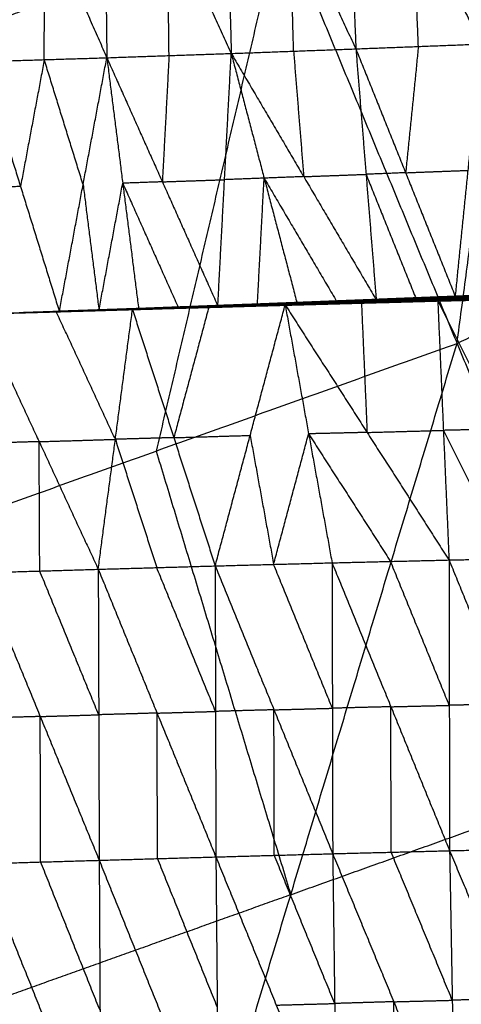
# Model space of a CAD drawing. Header units: millimetres. Extents: x -106 to 110, y -96 to 120.
# Tile 568 of 656: x 20.43 to 24.43, y -48.53 to -39.61. Entities that reach past the tile are written whole.
import ezdxf

# ---------------------------------------------------------------- set-up
doc = ezdxf.new("R2010")
doc.units = ezdxf.units.MM
doc.header["$MEASUREMENT"] = 0
doc.layers.add('Default', color=7, linetype='Continuous', true_color=0x000000)

msp = doc.modelspace()

# ---------------------------------------------------------------- linework, layer by layer
at = {"layer": 'Default'}
for points in [[(24.3935, -42.5439, 3.952), (25.0456, -37.6311, 3.9066), (25.6978, -32.7183, 3.8611)], [(18.9429, -44.4942, 3.952), (20.0735, -39.6689, 3.9066), (21.204, -34.8437, 3.8611)], [(21.204, -34.8437, 3.8611), (22.7987, -38.6938, 3.9066), (24.3935, -42.5439, 3.952)], [(22.2818, -37.3378, -2.6822), (22.315, -38.628, -2.1694), (22.3482, -39.9182, -1.6566)], [(22.2818, -37.3378, -2.6822), (22.8795, -38.6071, -2.167), (23.4771, -39.8765, -1.6519)], [(23.3749, -37.3006, -2.6815), (23.426, -38.5885, -2.1667), (23.4771, -39.8765, -1.6519)], [(23.3749, -37.3006, -2.6815), (23.9922, -38.5667, -2.1637), (24.6094, -39.8328, -1.6459)], [(20.0939, -37.4057, -2.6896), (20.6577, -38.6813, -2.1754), (21.2215, -39.9569, -1.6612)], [(21.1911, -37.3731, -2.6842), (21.2063, -38.665, -2.1727), (21.2215, -39.9569, -1.6612)], [(21.1911, -37.3731, -2.6842), (21.7696, -38.6456, -2.1704), (22.3482, -39.9182, -1.6566)], [(22.9127, -39.8973, -1.6542), (22.8961, -39.2522, -1.9106), (22.8795, -38.6071, -2.167)], [(24.0433, -39.8546, -1.6489), (24.0177, -39.2107, -1.9063), (23.9922, -38.5667, -2.1637)], [(20.0735, -39.6689, 3.9066), (21.4361, -39.1814, 3.9066), (22.7987, -38.6938, 3.9066)], [(20.6547, -39.9743, -1.6642), (20.6562, -39.3278, -1.9198), (20.6577, -38.6813, -2.1754)], [(22.7987, -38.6938, 3.9066), (22.2335, -41.1064, 3.9293), (21.6682, -43.519, 3.952)], [(21.7848, -39.9375, -1.6589), (21.7772, -39.2916, -1.9146), (21.7696, -38.6456, -2.1704)], [(23.4771, -39.8765, -1.6519), (24.0433, -39.8546, -1.6489), (24.6094, -39.8328, -1.6459)], [(24.0433, -39.8546, -1.6489), (23.9856, -40.4266, -1.1776), (23.9279, -40.9986, -0.7063)], [(24.3786, -42.1207, 0.2392), (24.494, -40.9768, -0.7033), (24.6094, -39.8328, -1.6459)], [(21.2215, -39.9569, -1.6612), (21.7848, -39.9375, -1.6589), (22.3482, -39.9182, -1.6566)], [(21.7848, -39.9375, -1.6589), (21.7545, -40.5092, -1.1887), (21.7241, -41.0809, -0.7186)], [(22.2267, -42.2049, 0.224), (22.2875, -41.0615, -0.7163), (22.3482, -39.9182, -1.6566)], [(22.3482, -39.9182, -1.6566), (22.9127, -39.8973, -1.6542), (23.4771, -39.8765, -1.6519)], [(22.3482, -39.9182, -1.6566), (22.6461, -41.0479, -0.7139), (22.944, -42.1776, 0.2287)], [(22.3482, -39.9182, -1.6566), (23.0047, -41.0338, -0.7114), (23.6613, -42.1495, 0.2338)], [(22.9127, -39.8973, -1.6542), (22.9587, -40.4656, -1.1828), (23.0047, -41.0338, -0.7114)], [(23.4771, -39.8765, -1.6519), (23.5692, -41.013, -0.709), (23.6613, -42.1495, 0.2338)], [(23.4771, -39.8765, -1.6519), (23.9279, -40.9986, -0.7063), (24.3786, -42.1207, 0.2392)], [(20.088, -39.9916, -1.6672), (20.6547, -39.9743, -1.6642), (21.2215, -39.9569, -1.6612)], [(20.088, -39.9916, -1.6672), (20.4397, -41.1236, -0.7261), (20.7914, -42.2556, 0.2149)], [(20.6547, -39.9743, -1.6642), (20.5472, -40.5489, -1.1952), (20.4397, -41.1236, -0.7261)], [(21.0064, -41.1063, -0.7232), (20.8306, -40.5403, -1.1937), (20.6547, -39.9743, -1.6642)], [(20.7914, -42.2556, 0.2149), (21.0064, -41.1063, -0.7232), (21.2215, -39.9569, -1.6612)], [(21.2215, -39.9569, -1.6612), (21.3654, -41.0939, -0.7209), (21.5093, -42.231, 0.2194)], [(21.2215, -39.9569, -1.6612), (21.7241, -41.0809, -0.7186), (22.2267, -42.2049, 0.224)], [(24.3935, -42.5439, 3.952), (27.0101, -41.3064, 3.952), (29.6267, -40.0688, 3.952)], [(23.0047, -41.0338, -0.7114), (23.287, -41.0234, -0.7102), (23.5692, -41.013, -0.709)], [(23.9279, -40.9986, -0.7063), (23.7486, -41.0058, -0.7077), (23.5692, -41.013, -0.709)], [(23.5692, -41.013, -0.709), (23.7946, -41.574, -0.2362), (24.02, -42.1351, 0.2365)], [(23.9279, -40.9986, -0.7063), (24.211, -40.9877, -0.7048), (24.494, -40.9768, -0.7033)], [(21.0064, -41.1063, -0.7232), (21.0784, -41.6748, -0.253), (21.1503, -42.2433, 0.2171)], [(21.1503, -42.2433, 0.2171), (21.2579, -41.6686, -0.2519), (21.3654, -41.0939, -0.7209)], [(21.7241, -41.0809, -0.7186), (21.5448, -41.0874, -0.7198), (21.3654, -41.0939, -0.7209)], [(21.3654, -41.0939, -0.7209), (21.6167, -41.6559, -0.2496), (21.868, -42.2179, 0.2217)], [(21.7241, -41.0809, -0.7186), (22.0058, -41.0712, -0.7174), (22.2875, -41.0615, -0.7163)], [(22.6461, -41.0479, -0.7139), (22.4668, -41.0547, -0.7151), (22.2875, -41.0615, -0.7163)], [(22.5854, -42.1913, 0.2264), (22.6157, -41.6196, -0.2438), (22.6461, -41.0479, -0.7139)], [(23.0047, -41.0338, -0.7114), (22.8254, -41.0409, -0.7126), (22.6461, -41.0479, -0.7139)], [(22.6461, -41.0479, -0.7139), (22.9744, -41.6057, -0.2413), (23.3027, -42.1636, 0.2313)], [(20.4397, -41.1236, -0.7261), (20.26, -41.1294, -0.7272), (20.0804, -41.1351, -0.7282)], [(24.295, -42.1347, 0.2195), (24.9988, -42.1108, 0.2251), (25.7026, -42.0868, 0.2307)], [(24.315, -42.1252, 0.223), (25.0218, -42.0988, 0.2287), (25.7287, -42.0724, 0.2343)], [(24.315, -42.1252, 0.223), (25.0088, -42.106, 0.2269), (25.7026, -42.0868, 0.2307)], [(24.3359, -42.1194, 0.2313), (25.046, -42.0912, 0.2375), (25.756, -42.0631, 0.2437)], [(24.3359, -42.1194, 0.2313), (25.0323, -42.0959, 0.2328), (25.7287, -42.0724, 0.2343)], [(25.0565, -42.0907, 0.2411), (24.7015, -42.1048, 0.238), (24.3464, -42.1189, 0.2349)], [(24.357, -42.1184, 0.2385), (25.0704, -42.0893, 0.2451), (25.7837, -42.0603, 0.2516)], [(24.357, -42.1184, 0.2385), (25.0565, -42.0907, 0.2411), (25.756, -42.0631, 0.2437)], [(24.357, -42.1184, 0.2385), (24.7264, -42.105, 0.2418), (25.0958, -42.0917, 0.245)], [(24.3786, -42.1207, 0.2392), (24.7372, -42.1062, 0.2421), (25.0958, -42.0917, 0.245)], [(21.487, -42.2303, 0.2061), (22.1943, -42.2043, 0.209), (22.9016, -42.1783, 0.2119)], [(21.4944, -42.2292, 0.2109), (22.2049, -42.2022, 0.215), (22.9155, -42.1753, 0.219)], [(21.4944, -42.2292, 0.2109), (22.198, -42.2038, 0.2114), (22.9016, -42.1783, 0.2119)], [(21.5018, -42.2295, 0.2161), (22.2086, -42.2024, 0.2176), (22.9155, -42.1753, 0.219)], [(21.5018, -42.2295, 0.2161), (22.2157, -42.2024, 0.221), (22.9296, -42.1754, 0.2259)], [(22.1876, -42.2071, 0.2073), (22.5412, -42.1941, 0.2088), (22.8949, -42.1811, 0.2102)], [(22.8949, -42.1811, 0.2102), (22.5446, -42.1927, 0.2096), (22.1943, -42.2043, 0.209)], [(22.198, -42.2038, 0.2114), (22.5533, -42.1903, 0.2134), (22.9085, -42.1768, 0.2154)], [(22.9085, -42.1768, 0.2154), (22.5567, -42.1895, 0.2152), (22.2049, -42.2022, 0.215)], [(22.2086, -42.2024, 0.2176), (22.5656, -42.1889, 0.22), (22.9226, -42.1753, 0.2225)], [(22.9226, -42.1753, 0.2225), (22.5691, -42.1889, 0.2217), (22.2157, -42.2024, 0.221)], [(22.2267, -42.2049, 0.224), (22.5782, -42.1901, 0.225), (22.9296, -42.1754, 0.2259)], [(22.2267, -42.2049, 0.224), (22.5854, -42.1913, 0.2264), (22.944, -42.1776, 0.2287)], [(22.5782, -42.1901, 0.225), (22.7575, -42.1833, 0.2261), (22.9368, -42.1765, 0.2273)], [(22.9368, -42.1765, 0.2273), (22.7611, -42.1839, 0.2268), (22.5854, -42.1913, 0.2264)], [(22.8366, -42.1955, 0.2274), (23.5276, -42.1767, 0.2326), (24.2187, -42.1578, 0.2378)], [(22.8406, -42.1965, 0.2262), (23.1841, -42.1866, 0.2294), (23.5276, -42.1767, 0.2326)], [(23.5316, -42.1776, 0.2314), (23.1861, -42.1871, 0.2288), (22.8406, -42.1965, 0.2262)], [(22.8445, -42.1975, 0.225), (23.5316, -42.1776, 0.2314), (24.2187, -42.1578, 0.2378)], [(22.8445, -42.1975, 0.225), (23.5374, -42.1787, 0.2313), (24.2303, -42.16, 0.2376)], [(23.542, -42.1789, 0.2281), (23.1956, -42.1882, 0.2249), (22.8491, -42.1976, 0.2218)], [(22.8537, -42.1978, 0.2185), (23.5488, -42.1785, 0.2248), (24.2439, -42.1593, 0.2311)], [(22.8537, -42.1978, 0.2185), (23.542, -42.1789, 0.2281), (24.2303, -42.16, 0.2376)], [(23.5542, -42.1771, 0.2216), (23.2067, -42.1867, 0.2184), (22.8591, -42.1963, 0.2153)], [(22.8645, -42.1949, 0.212), (23.5621, -42.1743, 0.2179), (24.2598, -42.1537, 0.2237)], [(22.8645, -42.1949, 0.212), (23.5542, -42.1771, 0.2216), (24.2439, -42.1593, 0.2311)], [(23.5679, -42.1718, 0.2162), (23.2191, -42.1821, 0.2133), (22.8702, -42.1924, 0.2104)], [(22.876, -42.1899, 0.2088), (23.5764, -42.1674, 0.2144), (24.2768, -42.1449, 0.22)], [(22.876, -42.1899, 0.2088), (23.5679, -42.1718, 0.2162), (24.2598, -42.1537, 0.2237)], [(23.5825, -42.1644, 0.2143), (23.2323, -42.1757, 0.2115), (22.8821, -42.1869, 0.2087)], [(22.8882, -42.1839, 0.2086), (23.5916, -42.1593, 0.214), (24.295, -42.1347, 0.2195)], [(22.8882, -42.1839, 0.2086), (23.5825, -42.1644, 0.2143), (24.2768, -42.1449, 0.22)], [(22.8882, -42.1839, 0.2086), (22.8949, -42.1811, 0.2102), (22.9016, -42.1783, 0.2119)], [(23.5983, -42.1565, 0.2157), (23.2466, -42.1688, 0.2129), (22.8949, -42.1811, 0.2102)], [(22.9016, -42.1783, 0.2119), (23.6083, -42.1518, 0.2174), (24.315, -42.1252, 0.223)], [(22.9016, -42.1783, 0.2119), (23.5983, -42.1565, 0.2157), (24.295, -42.1347, 0.2195)], [(22.9016, -42.1783, 0.2119), (22.9085, -42.1768, 0.2154), (22.9155, -42.1753, 0.219)], [(23.6153, -42.1502, 0.221), (23.2619, -42.1635, 0.2182), (22.9085, -42.1768, 0.2154)], [(22.9155, -42.1753, 0.219), (23.6257, -42.1473, 0.2252), (24.3359, -42.1194, 0.2313)], [(22.9155, -42.1753, 0.219), (23.6153, -42.1502, 0.221), (24.315, -42.1252, 0.223)], [(22.9155, -42.1753, 0.219), (22.9226, -42.1753, 0.2225), (22.9296, -42.1754, 0.2259)], [(23.6328, -42.1474, 0.2286), (23.2777, -42.1613, 0.2255), (22.9226, -42.1753, 0.2225)], [(22.9296, -42.1754, 0.2259), (23.6433, -42.1469, 0.2322), (24.357, -42.1184, 0.2385)], [(22.9296, -42.1754, 0.2259), (23.6328, -42.1474, 0.2286), (24.3359, -42.1194, 0.2313)], [(22.9296, -42.1754, 0.2259), (23.2955, -42.1624, 0.2299), (23.6613, -42.1495, 0.2338)], [(22.9296, -42.1754, 0.2259), (22.9368, -42.1765, 0.2273), (22.944, -42.1776, 0.2287)], [(22.9368, -42.1765, 0.2273), (23.1161, -42.1695, 0.2286), (23.2955, -42.1624, 0.2299)], [(22.944, -42.1776, 0.2287), (23.3027, -42.1636, 0.2313), (23.6613, -42.1495, 0.2338)], [(24.0092, -42.1339, 0.2362), (23.6523, -42.1482, 0.233), (23.2955, -42.1624, 0.2299)], [(23.2955, -42.1624, 0.2299), (23.2991, -42.163, 0.2306), (23.3027, -42.1636, 0.2313)], [(23.5276, -42.1767, 0.2326), (23.5531, -42.7638, -0.2316), (23.5786, -43.3508, -0.6959)], [(23.5316, -42.1776, 0.2314), (23.8781, -42.1683, 0.2346), (24.2245, -42.1589, 0.2377)], [(23.5374, -42.1787, 0.2313), (23.5345, -42.1782, 0.2314), (23.5316, -42.1776, 0.2314)], [(23.5374, -42.1787, 0.2313), (23.5397, -42.1788, 0.2297), (23.542, -42.1789, 0.2281)], [(23.542, -42.1789, 0.2281), (23.8896, -42.1693, 0.2312), (24.2371, -42.1596, 0.2344)], [(24.2371, -42.1596, 0.2344), (23.893, -42.1691, 0.2296), (23.5488, -42.1785, 0.2248)], [(23.5488, -42.1785, 0.2248), (23.5515, -42.1778, 0.2232), (23.5542, -42.1771, 0.2216)], [(23.5542, -42.1771, 0.2216), (23.903, -42.1668, 0.2245), (24.2518, -42.1565, 0.2274)], [(24.2518, -42.1565, 0.2274), (23.907, -42.1654, 0.2226), (23.5621, -42.1743, 0.2179)], [(23.5621, -42.1743, 0.2179), (23.565, -42.1731, 0.2171), (23.5679, -42.1718, 0.2162)], [(23.5679, -42.1718, 0.2162), (23.9181, -42.1606, 0.2191), (24.2683, -42.1493, 0.2219)], [(24.2683, -42.1493, 0.2219), (23.9223, -42.1584, 0.2181), (23.5764, -42.1674, 0.2144)], [(23.5764, -42.1674, 0.2144), (23.5794, -42.1659, 0.2143), (23.5825, -42.1644, 0.2143)], [(23.5825, -42.1644, 0.2143), (23.9342, -42.1521, 0.217), (24.2859, -42.1398, 0.2198)], [(24.2859, -42.1398, 0.2198), (23.9388, -42.1496, 0.2169), (23.5916, -42.1593, 0.214)], [(23.5916, -42.1593, 0.214), (23.5949, -42.1579, 0.2149), (23.5983, -42.1565, 0.2157)], [(23.5983, -42.1565, 0.2157), (23.9516, -42.1432, 0.2185), (24.305, -42.13, 0.2213)], [(24.305, -42.13, 0.2213), (23.9566, -42.1409, 0.2194), (23.6083, -42.1518, 0.2174)], [(23.6083, -42.1518, 0.2174), (23.6118, -42.151, 0.2192), (23.6153, -42.1502, 0.221)], [(23.6153, -42.1502, 0.221), (23.9703, -42.1362, 0.2241), (24.3254, -42.1223, 0.2271)], [(24.3254, -42.1223, 0.2271), (23.9756, -42.1348, 0.2262), (23.6257, -42.1473, 0.2252)], [(23.6257, -42.1473, 0.2252), (23.6292, -42.1473, 0.2269), (23.6328, -42.1474, 0.2286)], [(23.6328, -42.1474, 0.2286), (23.9896, -42.1331, 0.2318), (24.3464, -42.1189, 0.2349)], [(24.3464, -42.1189, 0.2349), (23.9949, -42.1329, 0.2336), (23.6433, -42.1469, 0.2322)], [(23.6433, -42.1469, 0.2322), (23.8262, -42.1404, 0.2342), (24.0092, -42.1339, 0.2362)], [(23.6613, -42.1495, 0.2338), (24.0092, -42.1339, 0.2362), (24.357, -42.1184, 0.2385)], [(23.6613, -42.1495, 0.2338), (24.02, -42.1351, 0.2365), (24.3786, -42.1207, 0.2392)], [(24.0092, -42.1339, 0.2362), (24.1885, -42.1267, 0.2375), (24.3678, -42.1195, 0.2389)], [(24.3678, -42.1195, 0.2389), (24.1939, -42.1273, 0.2377), (24.02, -42.1351, 0.2365)], [(24.2187, -42.1578, 0.2378), (24.911, -42.1414, 0.2437), (25.6033, -42.1249, 0.2496)], [(24.2187, -42.1578, 0.2378), (24.2245, -42.1589, 0.2377), (24.2303, -42.16, 0.2376)], [(24.2187, -42.1578, 0.2378), (24.2696, -43.332, -0.6907), (24.3206, -44.5062, -1.6191)], [(24.2187, -42.1578, 0.2378), (24.8011, -43.321, -0.6837), (25.3835, -44.4842, -1.6052)], [(24.2245, -42.1589, 0.2377), (24.5677, -42.1501, 0.2407), (24.911, -42.1414, 0.2437)], [(24.9168, -42.1425, 0.2436), (24.5707, -42.1507, 0.2407), (24.2245, -42.1589, 0.2377)], [(24.2303, -42.16, 0.2376), (24.9168, -42.1425, 0.2436), (25.6033, -42.1249, 0.2496)], [(24.2303, -42.16, 0.2376), (24.9243, -42.1434, 0.2443), (25.6183, -42.1269, 0.251)], [(24.2303, -42.16, 0.2376), (24.2371, -42.1596, 0.2344), (24.2439, -42.1593, 0.2311)], [(24.9311, -42.1431, 0.2411), (24.5841, -42.1514, 0.2377), (24.2371, -42.1596, 0.2344)], [(24.2439, -42.1593, 0.2311), (24.9399, -42.1419, 0.2376), (25.6359, -42.1245, 0.2441)], [(24.2439, -42.1593, 0.2311), (24.9311, -42.1431, 0.2411), (25.6183, -42.1269, 0.251)], [(24.2439, -42.1593, 0.2311), (24.2518, -42.1565, 0.2274), (24.2598, -42.1537, 0.2237)], [(24.9478, -42.1391, 0.2339), (24.5998, -42.1478, 0.2306), (24.2518, -42.1565, 0.2274)], [(24.2598, -42.1537, 0.2237), (24.9582, -42.1345, 0.2297), (25.6566, -42.1154, 0.2357)], [(24.2598, -42.1537, 0.2237), (24.9478, -42.1391, 0.2339), (25.6359, -42.1245, 0.2441)], [(24.2598, -42.1537, 0.2237), (24.2683, -42.1493, 0.2219), (24.2768, -42.1449, 0.22)], [(24.9667, -42.1302, 0.2278), (24.6175, -42.1397, 0.2249), (24.2683, -42.1493, 0.2219)], [(24.2768, -42.1449, 0.22), (24.9778, -42.1235, 0.2258), (25.6788, -42.1021, 0.2316)], [(24.2768, -42.1449, 0.22), (24.9667, -42.1302, 0.2278), (25.6566, -42.1154, 0.2357)], [(24.2768, -42.1449, 0.22), (24.2859, -42.1398, 0.2198), (24.295, -42.1347, 0.2195)], [(24.9869, -42.1184, 0.2255), (24.6364, -42.1291, 0.2226), (24.2859, -42.1398, 0.2198)], [(24.295, -42.1347, 0.2195), (24.9869, -42.1184, 0.2255), (25.6788, -42.1021, 0.2316)], [(24.295, -42.1347, 0.2195), (24.305, -42.13, 0.2213), (24.315, -42.1252, 0.223)], [(25.0088, -42.106, 0.2269), (24.6569, -42.118, 0.2241), (24.305, -42.13, 0.2213)], [(24.315, -42.1252, 0.223), (24.3254, -42.1223, 0.2271), (24.3359, -42.1194, 0.2313)], [(25.0323, -42.0959, 0.2328), (24.6789, -42.1091, 0.23), (24.3254, -42.1223, 0.2271)], [(24.3359, -42.1194, 0.2313), (24.3464, -42.1189, 0.2349), (24.357, -42.1184, 0.2385)], [(24.357, -42.1184, 0.2385), (24.3678, -42.1195, 0.2389), (24.3786, -42.1207, 0.2392)], [(24.3678, -42.1195, 0.2389), (24.5471, -42.1123, 0.2403), (24.7264, -42.105, 0.2418)], [(20.0728, -42.2782, 0.2109), (20.7836, -42.2537, 0.2109), (21.4944, -42.2292, 0.2109)], [(20.0728, -42.2782, 0.2109), (20.7873, -42.2539, 0.2135), (21.5018, -42.2295, 0.2161)], [(20.0728, -42.2782, 0.2109), (20.7799, -42.2543, 0.2085), (21.487, -42.2303, 0.2061)], [(20.0728, -42.2782, 0.2109), (20.7764, -42.2554, 0.2073), (21.48, -42.2325, 0.2037)], [(20.0728, -42.2782, 0.2109), (20.7732, -42.2566, 0.2073), (21.4736, -42.235, 0.2037)], [(20.0728, -42.2786, 0.2107), (20.7632, -42.2575, 0.2145), (21.4536, -42.2364, 0.2183)], [(20.0728, -42.2782, 0.2109), (20.7632, -42.2573, 0.2146), (21.4536, -42.2364, 0.2183)], [(20.0728, -42.2782, 0.2109), (20.7702, -42.2576, 0.2084), (21.4677, -42.2369, 0.2059)], [(20.0728, -42.2782, 0.2109), (20.7652, -42.2578, 0.213), (21.4576, -42.2374, 0.2152)], [(20.0728, -42.2782, 0.2109), (20.7675, -42.2581, 0.2106), (21.4622, -42.2379, 0.2103)], [(20.0728, -42.2786, 0.2107), (20.4321, -42.2671, 0.2128), (20.7914, -42.2556, 0.2149)], [(20.0728, -42.2782, 0.2109), (20.4321, -42.2669, 0.2129), (20.7914, -42.2556, 0.2149)], [(21.1466, -42.2426, 0.2155), (20.7893, -42.2547, 0.2142), (20.4321, -42.2669, 0.2129)], [(20.7632, -42.2573, 0.2146), (21.1094, -42.2471, 0.2156), (21.4556, -42.2369, 0.2167)], [(20.7652, -42.2578, 0.213), (20.7642, -42.2576, 0.2138), (20.7632, -42.2573, 0.2146)], [(21.2986, -43.4132, -0.7141), (21.0309, -42.8354, -0.2498), (20.7632, -42.2575, 0.2145)], [(20.7652, -42.2578, 0.213), (21.1125, -42.2477, 0.2129), (21.4599, -42.2377, 0.2127)], [(20.7675, -42.2581, 0.2106), (21.1162, -42.2477, 0.2093), (21.4649, -42.2374, 0.2081)], [(21.4599, -42.2377, 0.2127), (21.1137, -42.2479, 0.2117), (20.7675, -42.2581, 0.2106)], [(20.7702, -42.2576, 0.2084), (21.1204, -42.2468, 0.2066), (21.4706, -42.236, 0.2048)], [(21.4649, -42.2374, 0.2081), (21.1176, -42.2475, 0.2082), (20.7702, -42.2576, 0.2084)], [(20.7732, -42.2566, 0.2073), (21.125, -42.2452, 0.2055), (21.4768, -42.2338, 0.2037)], [(21.4706, -42.236, 0.2048), (21.1219, -42.2463, 0.2061), (20.7732, -42.2566, 0.2073)], [(20.7764, -42.2554, 0.2073), (21.13, -42.2434, 0.2061), (21.4835, -42.2314, 0.2049)], [(21.4768, -42.2338, 0.2037), (21.1266, -42.2446, 0.2055), (20.7764, -42.2554, 0.2073)], [(20.7799, -42.2543, 0.2085), (21.1353, -42.242, 0.2085), (21.4907, -42.2297, 0.2085)], [(21.4835, -42.2314, 0.2049), (21.1317, -42.2428, 0.2067), (20.7799, -42.2543, 0.2085)], [(20.7836, -42.2537, 0.2109), (21.1408, -42.2415, 0.2122), (21.4981, -42.2293, 0.2135)], [(21.4907, -42.2297, 0.2085), (21.1371, -42.2417, 0.2097), (20.7836, -42.2537, 0.2109)], [(21.4981, -42.2293, 0.2135), (21.1427, -42.2416, 0.2135), (20.7873, -42.2539, 0.2135)], [(20.7873, -42.2539, 0.2135), (20.9669, -42.2482, 0.2145), (21.1466, -42.2426, 0.2155)], [(20.7914, -42.2556, 0.2149), (21.1466, -42.2426, 0.2155), (21.5018, -42.2295, 0.2161)], [(20.7914, -42.2556, 0.2149), (21.1503, -42.2433, 0.2171), (21.5093, -42.231, 0.2194)], [(21.1435, -44.5901, -1.6464), (21.2986, -43.4132, -0.7141), (21.4536, -42.2364, 0.2183)], [(21.1466, -42.2426, 0.2155), (21.326, -42.2364, 0.2166), (21.5055, -42.2302, 0.2177)], [(21.5055, -42.2302, 0.2177), (21.3279, -42.2368, 0.2174), (21.1503, -42.2433, 0.2171)], [(21.4536, -42.2364, 0.2183), (22.1451, -42.216, 0.2228), (22.8366, -42.1955, 0.2274)], [(21.4536, -42.2364, 0.2183), (21.4556, -42.2369, 0.2167), (21.4576, -42.2374, 0.2152)], [(21.4536, -42.2364, 0.2183), (21.8281, -43.3981, -0.7101), (22.2026, -44.5598, -1.6385)], [(21.4556, -42.2369, 0.2167), (21.8004, -42.2264, 0.2198), (22.1451, -42.216, 0.2228)], [(22.1471, -42.2165, 0.2213), (21.8013, -42.2267, 0.219), (21.4556, -42.2369, 0.2167)], [(21.4576, -42.2374, 0.2152), (22.1471, -42.2165, 0.2213), (22.8366, -42.1955, 0.2274)], [(21.4576, -42.2374, 0.2152), (22.151, -42.2174, 0.2201), (22.8445, -42.1975, 0.225)], [(21.4576, -42.2374, 0.2152), (21.4599, -42.2377, 0.2127), (21.4622, -42.2379, 0.2103)], [(22.1533, -42.2177, 0.2176), (21.8066, -42.2277, 0.2152), (21.4599, -42.2377, 0.2127)], [(21.4622, -42.2379, 0.2103), (22.1533, -42.2177, 0.2176), (22.8445, -42.1975, 0.225)], [(21.4622, -42.2379, 0.2103), (22.1579, -42.2178, 0.2144), (22.8537, -42.1978, 0.2185)], [(21.4622, -42.2379, 0.2103), (21.4649, -42.2374, 0.2081), (21.4677, -42.2369, 0.2059)], [(22.1607, -42.2174, 0.2122), (21.8128, -42.2274, 0.2102), (21.4649, -42.2374, 0.2081)], [(21.4677, -42.2369, 0.2059), (22.1661, -42.2159, 0.2089), (22.8645, -42.1949, 0.212)], [(21.4677, -42.2369, 0.2059), (22.1607, -42.2174, 0.2122), (22.8537, -42.1978, 0.2185)], [(21.4677, -42.2369, 0.2059), (21.4706, -42.236, 0.2048), (21.4736, -42.235, 0.2037)], [(22.169, -42.2149, 0.2079), (21.8198, -42.2255, 0.2063), (21.4706, -42.236, 0.2048)], [(21.4736, -42.235, 0.2037), (22.1748, -42.2124, 0.2063), (22.876, -42.1899, 0.2088)], [(21.4736, -42.235, 0.2037), (22.169, -42.2149, 0.2079), (22.8645, -42.1949, 0.212)], [(21.4736, -42.235, 0.2037), (21.4768, -42.2338, 0.2037), (21.48, -42.2325, 0.2037)], [(22.178, -42.2112, 0.2062), (21.8274, -42.2225, 0.205), (21.4768, -42.2338, 0.2037)], [(21.48, -42.2325, 0.2037), (22.1841, -42.2082, 0.2061), (22.8882, -42.1839, 0.2086)], [(21.48, -42.2325, 0.2037), (22.178, -42.2112, 0.2062), (22.876, -42.1899, 0.2088)], [(21.48, -42.2325, 0.2037), (21.4835, -42.2314, 0.2049), (21.487, -42.2303, 0.2061)], [(22.1876, -42.2071, 0.2073), (21.8356, -42.2193, 0.2061), (21.4835, -42.2314, 0.2049)], [(21.487, -42.2303, 0.2061), (22.1876, -42.2071, 0.2073), (22.8882, -42.1839, 0.2086)], [(21.487, -42.2303, 0.2061), (21.4907, -42.2297, 0.2085), (21.4944, -42.2292, 0.2109)], [(22.198, -42.2038, 0.2114), (21.8443, -42.2168, 0.21), (21.4907, -42.2297, 0.2085)], [(21.4944, -42.2292, 0.2109), (21.4981, -42.2293, 0.2135), (21.5018, -42.2295, 0.2161)], [(22.2086, -42.2024, 0.2176), (21.8533, -42.2159, 0.2155), (21.4981, -42.2293, 0.2135)], [(21.5018, -42.2295, 0.2161), (21.8642, -42.2172, 0.22), (22.2267, -42.2049, 0.224)], [(21.5018, -42.2295, 0.2161), (21.5055, -42.2302, 0.2177), (21.5093, -42.231, 0.2194)], [(21.5055, -42.2302, 0.2177), (21.6849, -42.2237, 0.2189), (21.8642, -42.2172, 0.22)], [(21.5093, -42.231, 0.2194), (21.868, -42.2179, 0.2217), (22.2267, -42.2049, 0.224)], [(22.1451, -42.216, 0.2228), (21.9866, -42.807, -0.2436), (21.8281, -43.3981, -0.7101)], [(21.8642, -42.2172, 0.22), (22.04, -42.2098, 0.2205), (22.2157, -42.2024, 0.221)], [(21.8642, -42.2172, 0.22), (21.8661, -42.2176, 0.2209), (21.868, -42.2179, 0.2217)], [(22.1471, -42.2165, 0.2213), (22.4938, -42.2065, 0.2237), (22.8406, -42.1965, 0.2262)], [(22.151, -42.2174, 0.2201), (22.1491, -42.217, 0.2207), (22.1471, -42.2165, 0.2213)], [(22.151, -42.2174, 0.2201), (22.1522, -42.2176, 0.2189), (22.1533, -42.2177, 0.2176)], [(22.1533, -42.2177, 0.2176), (22.5012, -42.2077, 0.2197), (22.8491, -42.1976, 0.2218)], [(22.8491, -42.1976, 0.2218), (22.5035, -42.2077, 0.2181), (22.1579, -42.2178, 0.2144)], [(22.1579, -42.2178, 0.2144), (22.1593, -42.2176, 0.2133), (22.1607, -42.2174, 0.2122)], [(22.1607, -42.2174, 0.2122), (22.5099, -42.2069, 0.2137), (22.8591, -42.1963, 0.2153)], [(22.8591, -42.1963, 0.2153), (22.5126, -42.2061, 0.2121), (22.1661, -42.2159, 0.2089)], [(22.1661, -42.2159, 0.2089), (22.1676, -42.2154, 0.2084), (22.169, -42.2149, 0.2079)], [(22.169, -42.2149, 0.2079), (22.5196, -42.2037, 0.2091), (22.8702, -42.1924, 0.2104)], [(22.8702, -42.1924, 0.2104), (22.5225, -42.2024, 0.2083), (22.1748, -42.2124, 0.2063)], [(22.1748, -42.2124, 0.2063), (22.1764, -42.2118, 0.2063), (22.178, -42.2112, 0.2062)], [(22.178, -42.2112, 0.2062), (22.53, -42.1991, 0.2075), (22.8821, -42.1869, 0.2087)], [(22.8821, -42.1869, 0.2087), (22.5331, -42.1976, 0.2074), (22.1841, -42.2082, 0.2061)], [(22.1841, -42.2082, 0.2061), (22.1858, -42.2077, 0.2067), (22.1876, -42.2071, 0.2073)], [(22.1943, -42.2043, 0.209), (22.1961, -42.204, 0.2102), (22.198, -42.2038, 0.2114)], [(22.2026, -44.5598, -1.6385), (22.5196, -43.3776, -0.7056), (22.8366, -42.1955, 0.2274)], [(22.2049, -42.2022, 0.215), (22.2068, -42.2023, 0.2163), (22.2086, -42.2024, 0.2176)], [(22.2157, -42.2024, 0.221), (22.3969, -42.1963, 0.223), (22.5782, -42.1901, 0.225)], [(22.8366, -42.1955, 0.2274), (22.8406, -42.1965, 0.2262), (22.8445, -42.1975, 0.225)], [(22.8366, -42.1955, 0.2274), (23.049, -43.3635, -0.7012), (23.2615, -44.5316, -1.6298)], [(22.8366, -42.1955, 0.2274), (23.5786, -43.3508, -0.6959), (24.3206, -44.5062, -1.6191)], [(22.8445, -42.1975, 0.225), (22.8491, -42.1976, 0.2218), (22.8537, -42.1978, 0.2185)], [(22.8537, -42.1978, 0.2185), (22.8591, -42.1963, 0.2153), (22.8645, -42.1949, 0.212)], [(22.8645, -42.1949, 0.212), (22.8702, -42.1924, 0.2104), (22.876, -42.1899, 0.2088)], [(22.876, -42.1899, 0.2088), (22.8821, -42.1869, 0.2087), (22.8882, -42.1839, 0.2086)], [(20.0728, -42.2786, 0.2107), (20.6082, -43.4343, -0.7179), (21.1435, -44.5901, -1.6464)], [(18.9429, -44.4942, 3.952), (21.6682, -43.519, 3.952), (24.3935, -42.5439, 3.952)], [(21.3811, -52.5318, 4.1879), (22.8873, -47.5379, 4.07), (24.3935, -42.5439, 3.952)], [(24.3935, -42.5439, 3.952), (26.0006, -46.4239, 4.07), (27.6078, -50.3039, 4.1879)], [(23.5786, -43.3508, -0.6959), (23.9241, -43.3414, -0.6933), (24.2696, -43.332, -0.6907)], [(24.8011, -43.321, -0.6837), (24.5354, -43.3265, -0.6872), (24.2696, -43.332, -0.6907)], [(24.2696, -43.332, -0.6907), (24.5608, -43.9136, -1.1514), (24.852, -44.4952, -1.6122)], [(20.6082, -43.4343, -0.7179), (20.9534, -43.4238, -0.716), (21.2986, -43.4132, -0.7141)], [(21.8281, -43.3981, -0.7101), (21.5634, -43.4057, -0.7121), (21.2986, -43.4132, -0.7141)], [(21.2986, -43.4132, -0.7141), (21.4858, -43.9941, -1.1783), (21.6731, -44.5749, -1.6425)], [(21.8281, -43.3981, -0.7101), (22.1739, -43.3879, -0.7078), (22.5196, -43.3776, -0.7056)], [(22.5196, -43.3776, -0.7056), (22.6258, -43.9617, -1.1699), (22.7321, -44.5457, -1.6342)], [(22.7321, -44.5457, -1.6342), (22.8905, -43.9546, -1.1677), (23.049, -43.3635, -0.7012)], [(23.5786, -43.3508, -0.6959), (23.3138, -43.3572, -0.6985), (23.049, -43.3635, -0.7012)], [(23.049, -43.3635, -0.7012), (23.42, -43.9412, -1.1628), (23.791, -44.5189, -1.6245)], [(20.6082, -43.4343, -0.7179), (20.3432, -43.4422, -0.72), (20.0782, -43.4502, -0.7221)], [(20.6136, -44.6059, -1.6506), (20.6109, -44.0201, -1.1842), (20.6082, -43.4343, -0.7179)], [(21.6682, -43.519, 3.952), (22.2778, -45.5285, 4.011), (22.8873, -47.5379, 4.07)], [(18.9429, -44.4942, 3.952), (20.162, -48.513, 4.07), (21.3811, -52.5318, 4.1879)], [(24.3206, -44.5062, -1.6191), (24.852, -44.4952, -1.6122), (25.3835, -44.4842, -1.6052)], [(20.0837, -44.6217, -1.6548), (20.6136, -44.6059, -1.6506), (21.1435, -44.5901, -1.6464)], [(21.1435, -44.5901, -1.6464), (21.6731, -44.5749, -1.6425), (22.2026, -44.5598, -1.6385)], [(21.1435, -44.5901, -1.6464), (21.1479, -45.9081, -2.1077), (21.1522, -47.2261, -2.5689)], [(21.1435, -44.5901, -1.6464), (21.6763, -45.8929, -2.103), (22.2091, -47.1957, -2.5596)], [(22.2058, -45.8777, -2.0991), (21.9395, -45.2263, -1.8708), (21.6731, -44.5749, -1.6425)], [(22.2026, -44.5598, -1.6385), (22.7321, -44.5457, -1.6342), (23.2615, -44.5316, -1.6298)], [(22.2026, -44.5598, -1.6385), (22.2058, -45.8777, -2.0991), (22.2091, -47.1957, -2.5596)], [(22.2026, -44.5598, -1.6385), (22.7349, -45.8631, -2.0944), (23.2671, -47.1665, -2.5503)], [(23.2643, -45.849, -2.0901), (22.9982, -45.1973, -1.8621), (22.7321, -44.5457, -1.6342)], [(23.2615, -44.5316, -1.6298), (23.791, -44.5189, -1.6245), (24.3206, -44.5062, -1.6191)], [(23.2615, -44.5316, -1.6298), (23.2643, -45.849, -2.0901), (23.2671, -47.1665, -2.5503)], [(23.2615, -44.5316, -1.6298), (23.7938, -45.8354, -2.0845), (24.3261, -47.1392, -2.5392)], [(24.3233, -45.8227, -2.0791), (24.0572, -45.1708, -1.8518), (23.791, -44.5189, -1.6245)], [(24.3206, -44.5062, -1.6191), (24.3233, -45.8227, -2.0791), (24.3261, -47.1392, -2.5392)], [(24.3206, -44.5062, -1.6191), (24.8536, -45.8104, -2.0716), (25.3866, -47.1145, -2.5242)], [(20.0837, -44.6217, -1.6548), (20.618, -45.9239, -2.1119), (21.1522, -47.2261, -2.5689)], [(21.1479, -45.9081, -2.1077), (20.8807, -45.257, -1.8791), (20.6136, -44.6059, -1.6506)], [(23.7938, -45.8354, -2.0845), (23.529, -45.8422, -2.0873), (23.2643, -45.849, -2.0901)], [(23.7938, -45.8354, -2.0845), (24.0586, -45.829, -2.0818), (24.3233, -45.8227, -2.0791)], [(23.7966, -47.1528, -2.5447), (23.7952, -46.4941, -2.3146), (23.7938, -45.8354, -2.0845)], [(24.8536, -45.8104, -2.0716), (24.5885, -45.8165, -2.0754), (24.3233, -45.8227, -2.0791)], [(20.618, -45.9239, -2.1119), (20.3529, -45.9316, -2.1148), (20.0878, -45.9394, -2.1177)], [(20.618, -45.9239, -2.1119), (20.8829, -45.916, -2.1098), (21.1479, -45.9081, -2.1077)], [(20.622, -47.2416, -2.5747), (20.62, -46.5827, -2.3433), (20.618, -45.9239, -2.1119)], [(21.6763, -45.8929, -2.103), (21.4121, -45.9005, -2.1053), (21.1479, -45.9081, -2.1077)], [(21.6763, -45.8929, -2.103), (21.9411, -45.8853, -2.101), (22.2058, -45.8777, -2.0991)], [(21.6806, -47.2109, -2.5642), (21.6785, -46.5519, -2.3336), (21.6763, -45.8929, -2.103)], [(22.7349, -45.8631, -2.0944), (22.4703, -45.8704, -2.0967), (22.2058, -45.8777, -2.0991)], [(22.7349, -45.8631, -2.0944), (22.9996, -45.8561, -2.0922), (23.2643, -45.849, -2.0901)], [(22.7381, -47.1811, -2.555), (22.7365, -46.5221, -2.3247), (22.7349, -45.8631, -2.0944)], [(22.8873, -47.5379, 4.07), (24.444, -46.9809, 4.07), (26.0006, -46.4239, 4.07)], [(22.2091, -47.1957, -2.5596), (22.7381, -47.1811, -2.555), (23.2671, -47.1665, -2.5503)], [(23.2671, -47.1665, -2.5503), (23.7966, -47.1528, -2.5447), (24.3261, -47.1392, -2.5392)], [(23.2671, -47.1665, -2.5503), (23.2852, -48.5233, -2.6062), (23.3032, -49.8802, -2.6622)], [(23.2671, -47.1665, -2.5503), (23.8206, -48.5075, -2.5998), (24.3741, -49.8485, -2.6493)], [(24.3501, -48.4939, -2.5942), (24.0733, -47.8234, -2.5695), (23.7966, -47.1528, -2.5447)], [(24.3261, -47.1392, -2.5392), (24.8563, -47.1269, -2.5317), (25.3866, -47.1145, -2.5242)], [(24.3261, -47.1392, -2.5392), (24.3501, -48.4939, -2.5942), (24.3741, -49.8485, -2.6493)], [(24.3261, -47.1392, -2.5392), (24.885, -48.4787, -2.586), (25.4438, -49.8183, -2.6328)], [(20.0919, -47.257, -2.5805), (20.622, -47.2416, -2.5747), (21.1522, -47.2261, -2.5689)], [(20.0919, -47.257, -2.5805), (20.6293, -48.6007, -2.633), (21.1668, -49.9444, -2.6855)], [(21.1595, -48.5852, -2.6272), (20.8908, -47.9134, -2.601), (20.622, -47.2416, -2.5747)], [(21.1522, -47.2261, -2.5689), (21.6806, -47.2109, -2.5642), (22.2091, -47.1957, -2.5596)], [(21.1522, -47.2261, -2.5689), (21.1595, -48.5852, -2.6272), (21.1668, -49.9444, -2.6855)], [(21.1522, -47.2261, -2.5689), (21.6931, -48.5692, -2.6212), (22.234, -49.9124, -2.6735)], [(22.2215, -48.554, -2.6165), (21.9511, -47.8825, -2.5904), (21.6806, -47.2109, -2.5642)], [(22.2091, -47.1957, -2.5596), (22.2215, -48.554, -2.6165), (22.234, -49.9124, -2.6735)], [(22.2091, -47.1957, -2.5596), (22.7561, -48.5379, -2.6109), (23.3032, -49.8802, -2.6622)], [(23.2852, -48.5233, -2.6062), (23.0116, -47.8522, -2.5806), (22.7381, -47.1811, -2.555)], [(22.8873, -47.5379, 4.07), (21.5247, -48.0254, 4.07), (20.162, -48.513, 4.07)], [(23.8206, -48.5075, -2.5998), (23.5529, -48.5154, -2.603), (23.2852, -48.5233, -2.6062)], [(23.8206, -48.5075, -2.5998), (24.0853, -48.5007, -2.597), (24.3501, -48.4939, -2.5942)], [(23.8386, -49.8644, -2.6558), (23.8296, -49.1859, -2.6278), (23.8206, -48.5075, -2.5998)], [(24.885, -48.4787, -2.586), (24.6175, -48.4863, -2.5901), (24.3501, -48.4939, -2.5942)], [(22.7561, -48.5379, -2.6109), (23.0206, -48.5306, -2.6086), (23.2852, -48.5233, -2.6062)]]:
    msp.add_open_spline(points, degree=2, dxfattribs=at)

doc.saveas('drawing.dxf')
